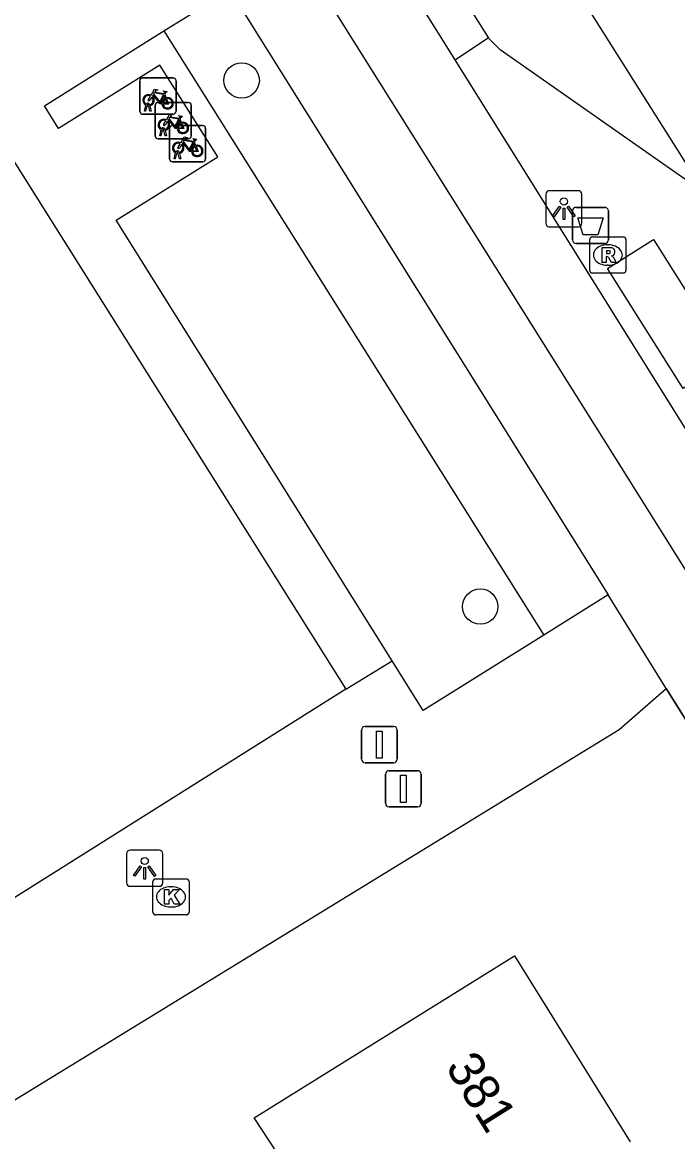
# Model space of a CAD drawing. Extents: x 159280 to 160375, y 384531 to 385872.
# Drawn here: x 160198.13 to 160216.24, y 384964 to 384994.94 of the extents above; entities that cross this region are included whole.
import ezdxf

# ---------------------------------------------------------------- set-up
doc = ezdxf.new("R2010")
doc.units = 0
for name, color, linetype in [('IMGEO_Afsluitpaal', 7, 'Continuous'), ('IMGEO_Afvalbak', 7, 'Continuous'), ('IMGEO_Boom', 7, 'Continuous'), ('IMGEO_Fietsenrek', 7, 'Continuous'), ('IMGEO_Fietspad_gesloten', 7, 'Continuous'), ('IMGEO_Groenvoorziening', 7, 'Continuous'), ('IMGEO_Kolk', 7, 'Continuous'), ('IMGEO_Lichtpunt', 7, 'Continuous'), ('IMGEO_Muur', 7, 'Continuous'), ('IMGEO_OVBaan_open', 7, 'Continuous'), ('IMGEO_Pand', 7, 'Continuous'), ('IMGEO_Pand_nummerreeks', 7, 'Continuous'), ('IMGEO_Rioolput', 7, 'Continuous'), ('IMGEO_Voetpad_open', 7, 'Continuous')]:
    doc.layers.add(name, color=color, linetype=linetype)

msp = doc.modelspace()

# ---------------------------------------------------------------- linework, layer by layer
at = {"layer": 'IMGEO_Afsluitpaal'}
for p, q in [((160207.602, 384975.476), (160208.392, 384975.476)), ((160208.392, 384975.476), (160207.602, 384975.476)), ((160207.502, 384974.576), (160207.502, 384975.376)), ((160207.502, 384975.376), (160207.502, 384974.576)), ((160208.492, 384975.376), (160208.492, 384974.576)), ((160208.492, 384974.576), (160208.492, 384975.376)), ((160208.392, 384974.476), (160207.602, 384974.476)), ((160207.602, 384974.476), (160208.392, 384974.476)), ((160208.264, 384974.254), (160209.054, 384974.254)), ((160209.054, 384974.254), (160208.264, 384974.254)), ((160208.164, 384973.354), (160208.164, 384974.154)), ((160208.164, 384974.154), (160208.164, 384973.354)), ((160209.154, 384974.154), (160209.154, 384973.354)), ((160209.154, 384973.354), (160209.154, 384974.154)), ((160209.054, 384973.254), (160208.264, 384973.254)), ((160208.264, 384973.254), (160209.054, 384973.254))]:
    msp.add_line(p, q, dxfattribs=at)
for points in [[(160207.922, 384975.351), (160208.072, 384975.351), (160208.072, 384974.601), (160207.922, 384974.601), (160207.922, 384975.351)], [(160208.584, 384974.129), (160208.734, 384974.129), (160208.734, 384973.379), (160208.584, 384973.379), (160208.584, 384974.129)]]:
    msp.add_lwpolyline(points, dxfattribs=at)
for centre, start, end in [((160207.602, 384975.376), 90, 180), ((160207.602, 384975.376), 90, 180), ((160208.392, 384975.376), 0, 90), ((160208.392, 384975.376), 360, 90), ((160207.602, 384974.576), 180, 270), ((160207.602, 384974.576), 180, 270), ((160208.392, 384974.576), 270, 0), ((160208.392, 384974.576), 270, 0), ((160208.264, 384974.154), 90, 180), ((160208.264, 384974.154), 90, 180), ((160209.054, 384974.154), 0, 90), ((160209.054, 384974.154), 360, 90), ((160208.264, 384973.354), 180, 270), ((160208.264, 384973.354), 180, 270), ((160209.054, 384973.354), 270, 0), ((160209.054, 384973.354), 270, 0)]:
    msp.add_arc(centre, 0.1, start, end, dxfattribs=at)
at = {"layer": 'IMGEO_Afvalbak'}
for p, q in [((160213.334, 384988.923), (160213.334, 384989.723)), ((160213.334, 384989.723), (160213.334, 384988.923)), ((160213.434, 384989.823), (160214.224, 384989.823)), ((160214.224, 384989.823), (160213.434, 384989.823)), ((160214.324, 384989.723), (160214.324, 384988.923)), ((160214.324, 384988.923), (160214.324, 384989.723)), ((160214.224, 384988.823), (160213.434, 384988.823)), ((160213.434, 384988.823), (160214.224, 384988.823))]:
    msp.add_line(p, q, dxfattribs=at)
msp.add_lwpolyline([(160213.477, 384989.537), (160214.181, 384989.537), (160214.032, 384989.067), (160213.626, 384989.067), (160213.477, 384989.537)], dxfattribs=at)
for centre, start, end in [((160213.434, 384989.723), 90, 180), ((160213.434, 384989.723), 90, 180), ((160214.224, 384989.723), 0, 90), ((160214.224, 384989.723), 360, 90), ((160213.434, 384988.923), 180, 270), ((160213.434, 384988.923), 180, 270), ((160214.224, 384988.923), 270, 0), ((160214.224, 384988.923), 270, 0)]:
    msp.add_arc(centre, 0.1, start, end, dxfattribs=at)
at = {"layer": 'IMGEO_Boom'}
for centre in [(160204.192, 384993.331), (160210.784, 384978.789)]:
    msp.add_circle(centre, 0.489, dxfattribs=at)
at = {"layer": 'IMGEO_Fietsenrek'}
for p, q in [((160201.454, 384993.398), (160202.295, 384993.398)), ((160202.295, 384993.398), (160201.454, 384993.398)), ((160201.379, 384992.473), (160201.379, 384993.314)), ((160201.379, 384993.314), (160201.379, 384992.473)), ((160202.379, 384993.323), (160202.379, 384992.482)), ((160202.379, 384992.482), (160202.379, 384993.323)), ((160202.066, 384992.947), (160202.102, 384992.852)), ((160201.506, 384992.482), (160201.545, 384992.642)), ((160201.54, 384992.482), (160201.506, 384992.482)), ((160201.575, 384992.63), (160201.54, 384992.482)), ((160201.617, 384992.654), (160201.616, 384992.658)), ((160201.658, 384992.482), (160201.624, 384992.624)), ((160201.648, 384992.665), (160201.649, 384992.658)), ((160201.656, 384992.628), (160201.691, 384992.482)), ((160201.691, 384992.482), (160201.658, 384992.482)), ((160201.802, 384991.793), (160201.802, 384992.634)), ((160201.802, 384992.634), (160201.802, 384991.793)), ((160201.877, 384992.718), (160202.718, 384992.718)), ((160202.718, 384992.718), (160201.877, 384992.718)), ((160202.802, 384992.643), (160202.802, 384991.802)), ((160202.802, 384991.802), (160202.802, 384992.643)), ((160202.304, 384992.398), (160201.463, 384992.398)), ((160201.463, 384992.398), (160202.304, 384992.398)), ((160202.489, 384992.267), (160202.525, 384992.172)), ((160201.929, 384991.802), (160201.968, 384991.962)), ((160201.998, 384991.95), (160201.963, 384991.802)), ((160202.04, 384991.974), (160202.039, 384991.978)), ((160202.081, 384991.802), (160202.047, 384991.944)), ((160202.071, 384991.985), (160202.072, 384991.978)), ((160202.079, 384991.948), (160202.114, 384991.802)), ((160202.198, 384991.157), (160202.198, 384991.998)), ((160202.198, 384991.998), (160202.198, 384991.157)), ((160202.273, 384992.082), (160203.114, 384992.082)), ((160203.114, 384992.082), (160202.273, 384992.082)), ((160203.198, 384992.007), (160203.198, 384991.166)), ((160203.198, 384991.166), (160203.198, 384992.007)), ((160202.727, 384991.718), (160201.886, 384991.718)), ((160201.886, 384991.718), (160202.727, 384991.718)), ((160201.963, 384991.802), (160201.929, 384991.802)), ((160202.114, 384991.802), (160202.081, 384991.802)), ((160202.885, 384991.631), (160202.921, 384991.536)), ((160202.325, 384991.166), (160202.364, 384991.326)), ((160202.394, 384991.314), (160202.359, 384991.166)), ((160202.436, 384991.338), (160202.435, 384991.342)), ((160202.477, 384991.166), (160202.443, 384991.308)), ((160202.467, 384991.349), (160202.468, 384991.342)), ((160202.475, 384991.312), (160202.51, 384991.166)), ((160203.123, 384991.082), (160202.282, 384991.082)), ((160202.282, 384991.082), (160203.123, 384991.082)), ((160202.359, 384991.166), (160202.325, 384991.166)), ((160202.51, 384991.166), (160202.477, 384991.166))]:
    msp.add_line(p, q, dxfattribs=at)
for points in [[(160201.692, 384992.924), (160201.787, 384993.088), (160201.873, 384993.074), (160201.875, 384993.065), (160201.819, 384993.054), (160201.792, 384993.009), (160202.048, 384992.968)], [(160201.713, 384992.872), (160201.661, 384992.782), (160201.621, 384992.757), (160201.622, 384992.804), (160201.677, 384992.898)], [(160201.988, 384992.68), (160201.938, 384992.68), (160201.747, 384992.931), (160201.728, 384992.899)], [(160202.035, 384992.943), (160201.778, 384992.984), (160201.761, 384992.955), (160201.928, 384992.735), (160202.035, 384992.943)], [(160202.083, 384992.845), (160202.053, 384992.922), (160201.944, 384992.704), (160201.987, 384992.704)], [(160202.017, 384992.704), (160202.137, 384992.703), (160202.093, 384992.817)], [(160202.113, 384992.824), (160202.168, 384992.679), (160202.018, 384992.679)], [(160202.048, 384992.968), (160202.073, 384993.017), (160202.067, 384993.021), (160202.044, 384993.025), (160202.032, 384993.032), (160202.031, 384993.035), (160202.033, 384993.04), (160202.128, 384993.025), (160202.13, 384993.015), (160202.12, 384993.002), (160202.108, 384992.996), (160202.094, 384993.002), (160202.066, 384992.947)], [(160202.136, 384992.192), (160202.084, 384992.102), (160202.044, 384992.077), (160202.045, 384992.124), (160202.1, 384992.218)], [(160202.115, 384992.244), (160202.21, 384992.408), (160202.296, 384992.394), (160202.298, 384992.385), (160202.242, 384992.374), (160202.215, 384992.329), (160202.471, 384992.288)], [(160202.411, 384992), (160202.361, 384992), (160202.17, 384992.251), (160202.151, 384992.219)], [(160202.458, 384992.263), (160202.201, 384992.304), (160202.184, 384992.275), (160202.351, 384992.055), (160202.458, 384992.263)], [(160202.506, 384992.165), (160202.476, 384992.242), (160202.367, 384992.024), (160202.41, 384992.024)], [(160202.471, 384992.288), (160202.496, 384992.337), (160202.49, 384992.341), (160202.467, 384992.345), (160202.455, 384992.352), (160202.454, 384992.355), (160202.456, 384992.36), (160202.551, 384992.345), (160202.553, 384992.335), (160202.543, 384992.322), (160202.531, 384992.316), (160202.517, 384992.322), (160202.489, 384992.267)], [(160202.44, 384992.024), (160202.56, 384992.023), (160202.516, 384992.137)], [(160202.536, 384992.144), (160202.591, 384991.999), (160202.441, 384991.999)], [(160202.532, 384991.556), (160202.48, 384991.466), (160202.44, 384991.441), (160202.441, 384991.488), (160202.496, 384991.582)], [(160202.511, 384991.608), (160202.606, 384991.772), (160202.692, 384991.758), (160202.694, 384991.749), (160202.638, 384991.738), (160202.611, 384991.693), (160202.867, 384991.652)], [(160202.807, 384991.364), (160202.757, 384991.364), (160202.566, 384991.615), (160202.547, 384991.583)], [(160202.854, 384991.627), (160202.597, 384991.668), (160202.58, 384991.639), (160202.747, 384991.419), (160202.854, 384991.627)], [(160202.902, 384991.529), (160202.872, 384991.606), (160202.763, 384991.388), (160202.806, 384991.388)], [(160202.867, 384991.652), (160202.892, 384991.701), (160202.886, 384991.705), (160202.863, 384991.709), (160202.851, 384991.716), (160202.85, 384991.719), (160202.852, 384991.724), (160202.947, 384991.709), (160202.949, 384991.699), (160202.939, 384991.686), (160202.927, 384991.68), (160202.913, 384991.686), (160202.885, 384991.631)], [(160202.836, 384991.388), (160202.956, 384991.387), (160202.912, 384991.501)], [(160202.932, 384991.508), (160202.987, 384991.363), (160202.837, 384991.363)]]:
    msp.add_lwpolyline(points, dxfattribs=at)
for centre, radius, start, end in [((160201.457, 384993.32), 0.0779, 92.4484, 184.2845), ((160201.457, 384993.32), 0.0779, 92.4484, 184.2845), ((160202.301, 384993.32), 0.0779, 2.4484, 94.2845), ((160202.301, 384993.32), 0.0779, 2.4484, 94.2845), ((160201.619, 384992.783), 0.159, 62.6766, 242.1369), ((160201.619, 384992.783), 0.129, 63.3192, 238.903), ((160201.619, 384992.783), 0.129, 283.6043, 43.4302), ((160201.619, 384992.783), 0.159, 283.5766, 46.6042), ((160202.146, 384992.699), 0.159, 113.3408, 178.3217), ((160202.146, 384992.699), 0.159, 187.0065, 105.7708), ((160202.146, 384992.699), 0.129, 113.923, 177.9556), ((160202.146, 384992.699), 0.129, 188.6715, 104.5883), ((160201.457, 384992.476), 0.0779, 182.4484, 274.2845), ((160201.457, 384992.476), 0.0779, 182.4484, 274.2845), ((160201.599, 384992.654), 0.0499, 12.8025, 158.6934), ((160201.619, 384992.783), 0.159, 253.9967, 271.7867), ((160201.599, 384992.654), 0.0174, 12.8025, 163.4502), ((160201.619, 384992.783), 0.129, 253.415, 269.0204), ((160201.88, 384992.64), 0.0779, 92.4484, 184.2845), ((160201.88, 384992.64), 0.0779, 92.4484, 184.2845), ((160202.301, 384992.476), 0.0779, 272.4484, 4.2845), ((160202.301, 384992.476), 0.0779, 272.4484, 4.2845), ((160202.724, 384992.64), 0.0779, 2.4484, 94.2845), ((160202.724, 384992.64), 0.0779, 2.4484, 94.2845), ((160202.042, 384992.103), 0.159, 62.6766, 242.1369), ((160202.042, 384992.103), 0.129, 63.3192, 238.903), ((160202.042, 384992.103), 0.129, 283.6043, 43.4302), ((160202.042, 384992.103), 0.159, 283.5766, 46.6042), ((160202.569, 384992.019), 0.159, 113.3408, 178.3217), ((160202.569, 384992.019), 0.159, 187.0065, 105.7708), ((160202.569, 384992.019), 0.129, 188.6715, 104.5883), ((160202.022, 384991.974), 0.0499, 12.8025, 158.6934), ((160202.042, 384992.103), 0.159, 253.9967, 271.7867), ((160202.022, 384991.974), 0.0174, 12.8025, 163.4502), ((160202.042, 384992.103), 0.129, 253.415, 269.0204), ((160202.276, 384992.004), 0.0779, 92.4484, 184.2845), ((160202.276, 384992.004), 0.0779, 92.4484, 184.2845), ((160202.569, 384992.019), 0.129, 113.923, 177.9556), ((160203.12, 384992.004), 0.0779, 2.4484, 94.2845), ((160203.12, 384992.004), 0.0779, 2.4484, 94.2845), ((160201.88, 384991.796), 0.0779, 182.4484, 274.2845), ((160201.88, 384991.796), 0.0779, 182.4484, 274.2845), ((160202.438, 384991.467), 0.159, 62.6766, 242.1369), ((160202.438, 384991.467), 0.129, 63.3192, 238.903), ((160202.438, 384991.467), 0.129, 283.6043, 43.4302), ((160202.438, 384991.467), 0.159, 283.5766, 46.6042), ((160202.724, 384991.796), 0.0779, 272.4484, 4.2845), ((160202.724, 384991.796), 0.0779, 272.4484, 4.2845), ((160202.965, 384991.383), 0.159, 113.3408, 178.3217), ((160202.965, 384991.383), 0.159, 187.0065, 105.7708), ((160202.418, 384991.338), 0.0499, 12.8025, 158.6934), ((160202.438, 384991.467), 0.159, 253.9967, 271.7867), ((160202.418, 384991.338), 0.0174, 12.8025, 163.4502), ((160202.438, 384991.467), 0.129, 253.415, 269.0204), ((160202.965, 384991.383), 0.129, 113.923, 177.9556), ((160202.965, 384991.383), 0.129, 188.6715, 104.5883), ((160202.276, 384991.16), 0.0779, 182.4484, 274.2845), ((160202.276, 384991.16), 0.0779, 182.4484, 274.2845), ((160203.12, 384991.16), 0.0779, 272.4484, 4.2845), ((160203.12, 384991.16), 0.0779, 272.4484, 4.2845)]:
    msp.add_arc(centre, radius, start, end, dxfattribs=at)
at = {"layer": 'IMGEO_Fietspad_gesloten'}
for points in [[(160166.876, 385059.364), (160179.615, 385038.726), (160198.505, 385008.409), (160203.781, 385000), (160214.678, 384982.63), (160251.676, 384923.535), (160258.549, 384912.567), (160259.224, 384911.491)], [(160210.087, 384993.902), (160206.276, 385000), (160205.247, 385001.647), (160203.715, 385004.101)], [(160256.348, 384920.093), (160253.532, 384924.541), (160216.485, 384983.663), (160210.087, 384993.902)]]:
    msp.add_lwpolyline(points, dxfattribs=at)
at = {"layer": 'IMGEO_Groenvoorziening'}
msp.add_lwpolyline([(160202.044, 384994.698), (160212.537, 384978.004)], dxfattribs=at)
at = {"layer": 'IMGEO_Kolk'}
for p, q in [((160201.739, 384970.341), (160201.739, 384971.193)), ((160201.814, 384971.267), (160202.666, 384971.267)), ((160202.74, 384971.193), (160202.74, 384970.341)), ((160202.227, 384971.047), (160202.252, 384971.047)), ((160202.666, 384970.267), (160201.814, 384970.267)), ((160202.25, 384970.487), (160202.225, 384970.487))]:
    msp.add_line(p, q, dxfattribs=at)
for points in [[(160201.739, 384970.341), (160201.739, 384971.193)], [(160201.814, 384971.267), (160202.666, 384971.267)], [(160202.74, 384971.193), (160202.74, 384970.341)], [(160202.06, 384970.967), (160202.183, 384970.967), (160202.183, 384970.816), (160202.313, 384970.967), (160202.477, 384970.967), (160202.331, 384970.816), (160202.484, 384970.567), (160202.332, 384970.567), (160202.247, 384970.731), (160202.183, 384970.664), (160202.183, 384970.567), (160202.06, 384970.567), (160202.06, 384970.967)], [(160202.666, 384970.267), (160201.814, 384970.267)]]:
    msp.add_lwpolyline(points, dxfattribs=at)
for centre, start, end in [((160201.816, 384971.191), 91.552, 178.448), ((160201.816, 384971.191), 91.552, 178.448), ((160202.664, 384971.191), 1.552, 88.448), ((160202.664, 384971.191), 1.552, 88.448), ((160201.816, 384970.343), 181.552, 268.448), ((160201.816, 384970.343), 181.552, 268.448), ((160202.664, 384970.343), 271.552, 358.448), ((160202.664, 384970.343), 271.552, 358.448)]:
    msp.add_arc(centre, 0.0765, start, end, dxfattribs=at)
for centre, major_axis, ratio, start_param, end_param in [((160202.226, 384970.767), (-0.387, 0.002), 0.722429, 4.712389, 7.853982), ((160202.251, 384970.767), (-0.39, 0.002), 0.717154, 1.570796, 4.712389)]:
    msp.add_ellipse(centre, major_axis=major_axis, ratio=ratio, start_param=start_param, end_param=end_param, dxfattribs=at)
at = {"layer": 'IMGEO_Lichtpunt'}
for p, q in [((160212.597, 384990.189), (160212.597, 384989.382)), ((160212.597, 384990.189), (160212.597, 384989.382)), ((160213.499, 384990.284), (160212.691, 384990.284)), ((160213.499, 384990.284), (160212.691, 384990.284)), ((160213.593, 384989.382), (160213.593, 384990.189)), ((160213.593, 384989.382), (160213.593, 384990.189)), ((160212.691, 384989.288), (160213.499, 384989.288)), ((160212.691, 384989.288), (160213.499, 384989.288)), ((160201.917, 384972.056), (160201.109, 384972.056)), ((160201.917, 384972.056), (160201.109, 384972.056)), ((160201.015, 384971.961), (160201.015, 384971.154)), ((160201.015, 384971.961), (160201.015, 384971.154)), ((160202.011, 384971.154), (160202.011, 384971.961)), ((160202.011, 384971.154), (160202.011, 384971.961)), ((160201.109, 384971.06), (160201.917, 384971.06)), ((160201.109, 384971.06), (160201.917, 384971.06))]:
    msp.add_line(p, q, dxfattribs=at)
for points in [[(160212.971, 384989.853), (160213.01, 384989.825), (160212.822, 384989.563), (160212.784, 384989.59), (160212.971, 384989.853)], [(160213.073, 384989.805), (160213.12, 384989.805), (160213.12, 384989.483), (160213.073, 384989.483), (160213.073, 384989.805)], [(160213.183, 384989.825), (160213.221, 384989.852), (160213.408, 384989.59), (160213.369, 384989.562), (160213.183, 384989.825)], [(160201.389, 384971.625), (160201.428, 384971.597), (160201.24, 384971.335), (160201.202, 384971.362), (160201.389, 384971.625)], [(160201.491, 384971.577), (160201.538, 384971.577), (160201.538, 384971.255), (160201.491, 384971.255), (160201.491, 384971.577)], [(160201.601, 384971.597), (160201.639, 384971.624), (160201.826, 384971.362), (160201.787, 384971.334), (160201.601, 384971.597)]]:
    msp.add_lwpolyline(points, dxfattribs=at)
for centre in [(160213.096, 384989.987), (160201.514, 384971.759)]:
    msp.add_circle(centre, 0.0994, dxfattribs=at)
for centre, start, end in [((160212.691, 384990.189), 90, 180), ((160212.691, 384990.189), 90, 180), ((160213.499, 384990.189), 0, 90), ((160213.499, 384990.189), 0, 90), ((160212.691, 384989.382), 180, 270), ((160212.691, 384989.382), 180, 270), ((160213.499, 384989.382), 270, 0), ((160213.499, 384989.382), 270, 360), ((160201.109, 384971.961), 90, 180), ((160201.109, 384971.961), 90, 180), ((160201.917, 384971.961), 0, 90), ((160201.917, 384971.961), 0, 90), ((160201.109, 384971.154), 180, 270), ((160201.109, 384971.154), 180, 270), ((160201.917, 384971.154), 270, 0), ((160201.917, 384971.154), 270, 360)]:
    msp.add_arc(centre, 0.0946, start, end, dxfattribs=at)
at = {"layer": 'IMGEO_Muur'}
for points in [[(160188.37, 384958.285), (160188.194, 384959.194), (160214.62, 384975.397), (160215.923, 384976.53)], [(160215.923, 384976.53), (160229.457, 384954.96)]]:
    msp.add_lwpolyline(points, dxfattribs=at)
at = {"layer": 'IMGEO_OVBaan_open'}
for points in [[(160200.693, 385015.981), (160201.737, 385014.49), (160210.824, 385000), (160212.881, 384996.719), (160217.183, 384989.898)], [(160211.008, 384994.518), (160208.257, 384998.88), (160206.162, 385002.238), (160204.644, 385004.656)], [(160217.183, 384989.898), (160216.647, 384990.457), (160211.336, 384994.179), (160211.033, 384994.479), (160211.008, 384994.518)]]:
    msp.add_lwpolyline(points, dxfattribs=at)
at = {"layer": 'IMGEO_Pand'}
for points in [[(160184.472, 385012.451), (160207.073, 384976.509)], [(160207.073, 384976.509), (160175.252, 384956.483)], [(160201.607, 384955.599), (160200.772, 384956.916), (160199.516, 384958.896), (160205.736, 384962.837), (160204.542, 384964.658), (160211.728, 384969.135), (160214.93, 384963.996)]]:
    msp.add_lwpolyline(points, dxfattribs=at)
at = {"layer": 'IMGEO_Rioolput'}
for p, q in [((160213.809, 384988.08), (160213.809, 384988.932)), ((160213.884, 384989.006), (160214.736, 384989.006)), ((160214.297, 384988.786), (160214.322, 384988.786)), ((160214.81, 384988.932), (160214.81, 384988.08)), ((160214.32, 384988.226), (160214.295, 384988.226)), ((160214.736, 384988.006), (160213.884, 384988.006))]:
    msp.add_line(p, q, dxfattribs=at)
for points in [[(160213.809, 384988.08), (160213.809, 384988.932)], [(160213.884, 384989.006), (160214.736, 384989.006)], [(160214.81, 384988.932), (160214.81, 384988.08)], [(160214.398, 384988.704), (160214.146, 384988.706), (160214.146, 384988.306)], [(160214.146, 384988.306), (160214.27, 384988.306), (160214.27, 384988.468), (160214.281, 384988.468)], [(160214.324, 384988.625), (160214.27, 384988.625), (160214.27, 384988.544)], [(160214.27, 384988.544), (160214.322, 384988.544)], [(160214.328, 384988.439), (160214.399, 384988.306), (160214.539, 384988.306), (160214.474, 384988.432)], [(160214.736, 384988.006), (160213.884, 384988.006)]]:
    msp.add_lwpolyline(points, dxfattribs=at)
for centre, radius, start, end in [((160213.886, 384988.93), 0.0765, 91.552, 178.448), ((160213.886, 384988.93), 0.0765, 91.552, 178.448), ((160214.734, 384988.93), 0.0765, 1.552, 88.448), ((160214.734, 384988.93), 0.0765, 1.552, 88.448), ((160214.28, 384988.415), 0.0533, 26.0293, 88.6989), ((160214.306, 384988.733), 0.19, 274.7715, 282.9687), ((160214.33, 384988.529), 0.0964, 77.0061, 93.1865), ((160214.344, 384988.586), 0.0378, 276.6634, 79.6772), ((160214.397, 384988.594), 0.109, 350.3612, 89.416), ((160214.395, 384988.594), 0.112, 277.5842, 350.9817), ((160214.379, 384988.379), 0.108, 29.5134, 73.7905), ((160213.886, 384988.082), 0.0765, 181.552, 268.448), ((160213.886, 384988.082), 0.0765, 181.552, 268.448), ((160214.734, 384988.082), 0.0765, 271.552, 358.448), ((160214.734, 384988.082), 0.0765, 271.552, 358.448)]:
    msp.add_arc(centre, radius, start, end, dxfattribs=at)
for centre, major_axis, ratio, start_param, end_param in [((160214.296, 384988.506), (-0.387, 0.002), 0.722429, 4.712389, 7.853982), ((160214.321, 384988.506), (-0.39, 0.002), 0.717154, 1.570796, 4.712389)]:
    msp.add_ellipse(centre, major_axis=major_axis, ratio=ratio, start_param=start_param, end_param=end_param, dxfattribs=at)
at = {"layer": 'IMGEO_Voetpad_open'}
for points in [[(160202.044, 384994.698), (160203.866, 384995.838)], [(160203.866, 384995.838), (160214.323, 384979.119)], [(160208.349, 384977.286), (160200.727, 384989.472), (160203.53, 384991.216), (160201.934, 384993.756), (160199.136, 384992.006), (160198.742, 384992.632), (160202.044, 384994.698)], [(160210.087, 384993.902), (160211.008, 384994.518)], [(160215.57, 384988.933), (160217.661, 384985.621), (160216.388, 384984.818), (160214.297, 384988.13), (160215.57, 384988.933)], [(160214.323, 384979.119), (160212.537, 384978.004)], [(160215.923, 384976.53), (160214.323, 384979.119)], [(160212.537, 384978.004), (160209.203, 384975.921), (160208.349, 384977.286)], [(160207.073, 384976.509), (160208.349, 384977.286)], [(160183.598, 384951.036), (160188.37, 384958.285), (160188.194, 384959.194), (160214.62, 384975.397), (160215.923, 384976.53)], [(160229.457, 384954.96), (160215.923, 384976.53)]]:
    msp.add_lwpolyline(points, dxfattribs=at)

# ---------------------------------------------------------------- texts
at = {"layer": 'IMGEO_Pand_nummerreeks'}
msp.add_text('381', height=1, rotation=302.2065, dxfattribs=at).set_placement((160209.804, 384966.064))

doc.saveas('drawing.dxf')
